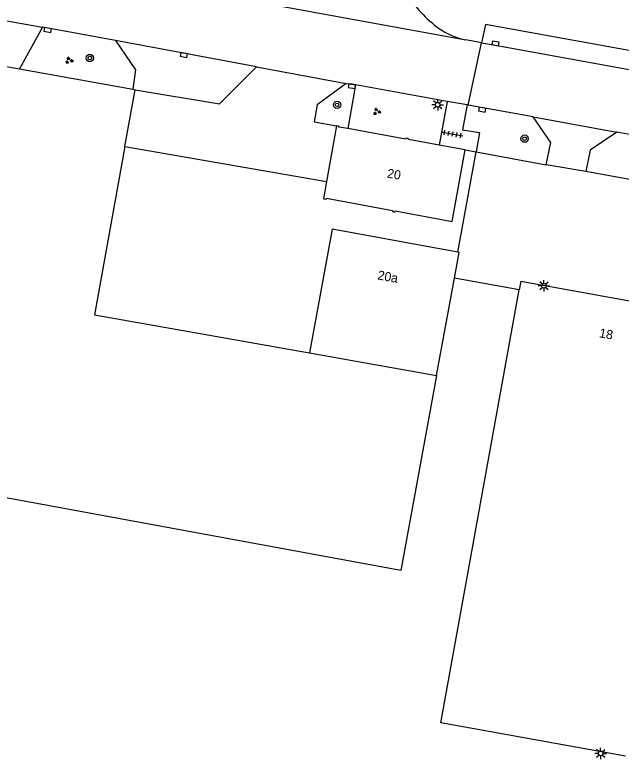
# Model space of a CAD drawing. Extents: x 130998 to 133001, y 398999 to 403002.
# Drawn here: x 132332.6 to 132398.9, y 399170.6 to 399252 of the extents above; entities that cross this region are included whole.
import ezdxf

# ---------------------------------------------------------------- set-up
doc = ezdxf.new("R2010")
doc.units = 0
for name, color, linetype in [('gg-afsc-hekwerk', 7, 'Continuous'), ('gg-anno-huisnummerreeks BGT', 7, 'Continuous'), ('gg-bbg-gedigitaliseerde bebouwing', 7, 'Continuous'), ('gg-bbg-hoofdgebouw', 7, 'Continuous'), ('gg-bbg-tussenscheiding', 7, 'Continuous'), ('gg-knt-verharding', 7, 'Continuous'), ('gg-knt-verharding nz', 7, 'Continuous'), ('gt-grn-groengrens', 7, 'Continuous'), ('gt-grn-weggrens', 7, 'Continuous'), ('gt-symb-boom', 7, 'Continuous'), ('gt-symb-groenvak', 7, 'Continuous'), ('gt-symb-kolk', 7, 'Continuous'), ('gt-symb-lichtmast', 7, 'Continuous'), ('gt-symb-tegel verharding', 7, 'Continuous')]:
    doc.layers.add(name, color=color, linetype=linetype)

# ---------------------------------------------------------------- blocks, each defined once
blk = doc.blocks.new('gt0-KOLK')
at = {"layer": 'gt-symb-kolk'}
blk.add_lwpolyline([(0, 0), (0.375, 0), (0.375, 0.4), (-0.375, 0.4), (-0.375, 0), (0, 0)], dxfattribs=at)
blk = doc.blocks.new('gt0-GRVAK')
at = {"layer": 'gt-symb-groenvak'}
for p, q in [((-0.11, 0.189), (-0.228, 0.24)), ((-0.182, 0.153), (0.088, 0.153)), ((-0.091, 0.211), (-0.156, 0.322)), ((-0.047, 0.214), (-0.047, 0.393)), ((-0.004, 0.211), (0.061, 0.322)), ((0.015, 0.189), (0.133, 0.24)), ((0.262, -0.052), (0.197, 0.059)), ((0.305, -0.049), (0.305, 0.13)), ((0.349, -0.052), (0.414, 0.059)), ((-0.245, -0.228), (-0.363, -0.177)), ((-0.318, -0.264), (-0.047, -0.264)), ((-0.226, -0.206), (-0.291, -0.095)), ((-0.183, -0.203), (-0.183, -0.024)), ((-0.139, -0.206), (-0.074, -0.095)), ((-0.12, -0.228), (-0.002, -0.177)), ((0.243, -0.074), (0.125, -0.023)), ((0.17, -0.11), (0.441, -0.11)), ((0.368, -0.074), (0.486, -0.023))]:
    blk.add_line(p, q, dxfattribs=at)
blk = doc.blocks.new('gt0-BOOM')
at = {"layer": 'gt-symb-boom'}
for radius in [0.4, 0.2]:
    blk.add_circle((0, 0), radius, dxfattribs=at)
blk = doc.blocks.new('gt0-TEG1')
at = {"layer": 'gt-symb-tegel verharding'}
for p, q in [((-1.125, 0), (1.125, 0)), ((-0.9, -0.25), (-0.9, 0.25)), ((-0.45, -0.25), (-0.45, 0.25)), ((0, -0.25), (0, 0.25)), ((0.45, -0.25), (0.45, 0.25)), ((0.9, -0.25), (0.9, 0.25))]:
    blk.add_line(p, q, dxfattribs=at)
blk = doc.blocks.new('gt0-LMAST')
at = {"layer": 'gt-symb-lichtmast'}
for p, q in [((-0.182, 0.173), (-0.447, 0.438)), ((-0.005, 0.246), (-0.005, 0.621)), ((0.172, 0.173), (0.437, 0.438)), ((-0.255, -0.004), (-0.63, -0.004)), ((-0.182, -0.181), (-0.447, -0.446)), ((-0.005, -0.254), (-0.005, -0.629)), ((0.437, -0.446), (0.172, -0.181)), ((0.245, -0.004), (0.62, -0.004))]:
    blk.add_line(p, q, dxfattribs=at)
blk.add_circle((-0.005, -0.004), 0.25, dxfattribs=at)

msp = doc.modelspace()

# ---------------------------------------------------------------- linework, layer by layer
at = {"layer": 'gg-afsc-hekwerk'}
for p, q in [((132344.596, 399237.617), (132366.661, 399233.788)), ((132381.014, 399226.039), (132383.027, 399237.017)), ((132381.833, 399237.245), (132383.027, 399237.017)), ((132387.749, 399221.94), (132380.662, 399223.219))]:
    msp.add_line(p, q, dxfattribs=at)
at = {"layer": 'gg-bbg-gedigitaliseerde bebouwing'}
msp.add_line((132378.703, 399212.555), (132380.662, 399223.219), dxfattribs=at)
for points in [[(132381.014, 399226.039), (132367.277, 399228.563), (132364.79, 399215.025)], [(132380.662, 399223.219), (132381.175, 399226.01), (132381.014, 399226.039)], [(132399.369, 399170.915), (132379.166, 399174.569), (132387.749, 399221.94)]]:
    msp.add_lwpolyline(points, dxfattribs=at)
at = {"layer": 'gg-bbg-hoofdgebouw'}
for p, q in [((132329.015, 399246.832), (132333.084, 399246.1)), ((132333.084, 399246.1), (132345.463, 399243.875)), ((132344.596, 399237.617), (132345.712, 399243.83)), ((132345.463, 399243.875), (132345.712, 399243.83)), ((132367.731, 399239.877), (132366.661, 399233.788)), ((132381.833, 399237.245), (132378.99, 399237.768)), ((132387.901, 399222.87), (132387.749, 399221.94)), ((132387.901, 399222.87), (132408.103, 399219.217)), ((132364.785, 399215.026), (132364.79, 399215.025))]:
    msp.add_line(p, q, dxfattribs=at)
for points in [[(132378.703, 399212.555), (132374.782, 399191.211), (132307.986, 399203.519), (132316.034, 399248.477)], [(132368.976, 399239.571), (132368.002, 399239.748), (132368.018, 399239.829), (132367.731, 399239.877)], [(132378.99, 399237.768), (132375.609, 399238.391), (132375.599, 399238.497), (132375.327, 399238.542), (132375.307, 399238.424), (132368.976, 399239.571)], [(132344.596, 399237.617), (132341.288, 399219.197), (132364.785, 399215.026)], [(132366.661, 399233.788), (132366.328, 399231.894), (132366.623, 399231.842), (132366.644, 399231.96), (132373.881, 399230.621), (132373.858, 399230.498), (132374.134, 399230.447), (132374.155, 399230.565), (132380.39, 399229.416), (132381.833, 399237.245)]]:
    msp.add_lwpolyline(points, dxfattribs=at)
at = {"layer": 'gg-bbg-tussenscheiding'}
msp.add_line((132364.79, 399215.025), (132378.703, 399212.555), dxfattribs=at)
at = {"layer": 'gg-knt-verharding'}
for p, q in [((132335.576, 399250.669), (132333.084, 399246.1)), ((132343.572, 399249.211), (132335.576, 399250.669)), ((132383.627, 399248.942), (132381.913, 399249.271)), ((132368.819, 399244.526), (132369.84, 399244.373)), ((132379.86, 399242.555), (132369.84, 399244.373)), ((132379.86, 399242.555), (132378.99, 399237.768)), ((132382.044, 399242.159), (132379.86, 399242.555)), ((132382.163, 399242.137), (132382.044, 399242.159)), ((132389.253, 399240.851), (132382.163, 399242.137)), ((132421.656, 399234.98), (132398.405, 399239.184)), ((132383.027, 399237.017), (132390.679, 399235.619)), ((132395.042, 399234.894), (132390.679, 399235.619)), ((132425.026, 399229.316), (132395.042, 399234.894))]:
    msp.add_line(p, q, dxfattribs=at)
for points in [[(132456.746, 399237.79), (132384.033, 399250.95), (132383.627, 399248.942)], [(132343.572, 399249.211), (132345.763, 399245.999), (132345.463, 399243.875)], [(132368.819, 399244.526), (132365.642, 399242.16), (132365.302, 399240.328), (132367.731, 399239.877)], [(132382.044, 399242.159), (132381.55, 399239.437), (132383.376, 399239.136), (132383.027, 399237.017)], [(132390.679, 399235.619), (132391.184, 399238.073), (132389.253, 399240.851)], [(132398.405, 399239.184), (132395.519, 399237.224), (132395.042, 399234.894)]]:
    msp.add_lwpolyline(points, dxfattribs=at)
for centre, radius, start, end in [((132386.496, 399260.971), 12.867, 211.09595, 233.92218), ((132383.779, 399257.667), 8.601, 235.59106, 257.4678)]:
    msp.add_arc(centre, radius, start, end, dxfattribs=at)
at = {"layer": 'gg-knt-verharding nz'}
for p, q in [((132328.461, 399251.941), (132335.576, 399250.669)), ((132358.988, 399246.342), (132343.572, 399249.211)), ((132359.012, 399246.337), (132358.988, 399246.342)), ((132359.012, 399246.337), (132368.819, 399244.526)), ((132389.253, 399240.851), (132398.405, 399239.184))]:
    msp.add_line(p, q, dxfattribs=at)
msp.add_lwpolyline([(132383.627, 399248.942), (132385.109, 399248.703), (132439.752, 399238.796), (132454.521, 399236.182)], dxfattribs=at)
at = {"layer": 'gt-grn-groengrens'}
msp.add_line((132369.84, 399244.373), (132368.976, 399239.571), dxfattribs=at)
at = {"layer": 'gt-grn-weggrens'}
for p, q in [((132356.024, 399254.021), (132381.913, 399249.271)), ((132382.163, 399242.137), (132383.627, 399248.942))]:
    msp.add_line(p, q, dxfattribs=at)
msp.add_lwpolyline([(132345.712, 399243.83), (132354.961, 399242.279), (132358.988, 399246.342)], dxfattribs=at)

# ---------------------------------------------------------------- block references
at = {"layer": 'gt-symb-boom'}
for p in [(132340.767, 399247.301), (132367.807, 399242.176), (132388.326, 399238.476)]:
    msp.add_blockref('gt0-BOOM', p, dxfattribs=at)
at = {"layer": 'gt-symb-groenvak'}
for p in [(132338.48, 399247.036), (132372.15, 399241.437)]:
    msp.add_blockref('gt0-GRVAK', p, dxfattribs=at)
at = {"layer": 'gt-symb-kolk'}
for p, rotation in [((132336.185, 399250.564), 169.63367739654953), ((132385.109, 399248.703), -9.15139601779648), ((132351.078, 399247.823), 169.39794171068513), ((132369.468, 399244.428), 171.43241009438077), ((132383.714, 399241.839), 169.85920685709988)]:
    msp.add_blockref('gt0-KOLK', p, dxfattribs=dict(at, rotation=rotation))
at = {"layer": 'gt-symb-lichtmast'}
for p in [(132378.823, 399242.188), (132390.452, 399222.381), (132396.652, 399171.216)]:
    msp.add_blockref('gt0-LMAST', p, dxfattribs=at)
at = {"layer": 'gt-symb-tegel verharding', "rotation": -10.36632260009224}
msp.add_blockref('gt0-TEG1', (132380.459, 399238.981), dxfattribs=at)

# ---------------------------------------------------------------- texts
at = {"layer": 'gg-anno-huisnummerreeks BGT'}
for s, rotation, p in [('20', 349.7, (132373.226, 399234.228)), ('20a', 349.6, (132372.187, 399223.085)), ('18', 349.7, (132396.437, 399216.754))]:
    msp.add_text(s, height=1, rotation=rotation, dxfattribs=at).set_placement(p)

doc.saveas('drawing.dxf')
